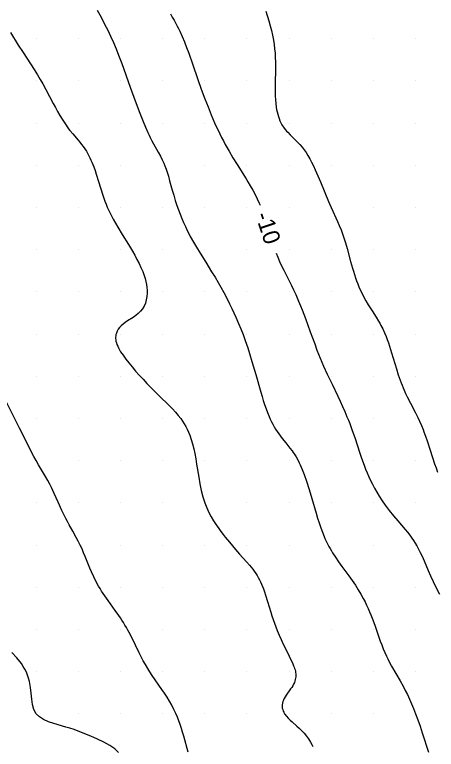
# Model space of a CAD drawing. Extents: x 2602990 to 2605851, y 618069 to 619180.
# Drawn here: x 2604362.4 to 2604412.5, y 618490.8 to 618577.9 of the extents above; entities that cross this region are included whole.
import ezdxf

# ---------------------------------------------------------------- set-up
doc = ezdxf.new("R2010")
doc.units = 0
for name, color, linetype in [('Default', 7, 'Continuous'), ('DTM Contours Minor', 7, 'Continuous'), ('DTM Contours Minor Text', 7, 'Continuous'), ('Exist DTM Scan Elevation Point', 7, 'Continuous')]:
    doc.layers.add(name, color=color, linetype=linetype)

# ---------------------------------------------------------------- blocks, each defined once
blk = doc.blocks.new('POINT_DISPLAY')
at = {"layer": 'Default'}
blk.add_line((0, 0), (0, 0), dxfattribs=at)

msp = doc.modelspace()

# ---------------------------------------------------------------- linework, layer by layer
at = {"layer": 'DTM Contours Minor'}
for points in [[(2604372.25, 618578.411), (2604372.709, 618577.548), (2604373.12, 618576.752), (2604373.478, 618576.031), (2604373.82, 618575.311), (2604374.154, 618574.566), (2604374.476, 618573.801), (2604374.774, 618573.05), (2604375.146, 618572.059), (2604376.141, 618569.274), (2604376.737, 618567.662), (2604377.298, 618566.192), (2604377.685, 618565.214), (2604377.961, 618564.545), (2604378.241, 618563.901), (2604378.386, 618563.589), (2604378.533, 618563.285), (2604378.722, 618562.919), (2604378.914, 618562.563), (2604379.482, 618561.552), (2604379.737, 618561.084), (2604379.958, 618560.647), (2604380.139, 618560.248), (2604380.272, 618559.926), (2604380.411, 618559.547), (2604380.573, 618559.056), (2604380.679, 618558.706), (2604380.829, 618558.183), (2604381.142, 618557.047), (2604381.311, 618556.451), (2604381.492, 618555.847), (2604381.687, 618555.242), (2604381.87, 618554.722), (2604382.065, 618554.209), (2604382.268, 618553.707), (2604382.479, 618553.218), (2604382.695, 618552.744), (2604382.913, 618552.287), (2604383.096, 618551.924), (2604383.278, 618551.573), (2604383.642, 618550.908), (2604383.999, 618550.289), (2604384.428, 618549.58), (2604385.1, 618548.508), (2604385.806, 618547.396), (2604386.208, 618546.744), (2604386.576, 618546.125), (2604386.906, 618545.547), (2604387.235, 618544.945), (2604387.669, 618544.112), (2604387.935, 618543.58), (2604388.195, 618543.044), (2604388.445, 618542.513), (2604388.683, 618541.992), (2604389.001, 618541.269), (2604389.266, 618540.634), (2604389.531, 618539.958), (2604389.799, 618539.222), (2604390.081, 618538.39), (2604390.298, 618537.711), (2604390.594, 618536.737), (2604391.04, 618535.197), (2604391.638, 618533.101), (2604391.784, 618532.609), (2604391.935, 618532.119), (2604392.092, 618531.636), (2604392.256, 618531.16), (2604392.429, 618530.697), (2604392.611, 618530.248), (2604392.754, 618529.924), (2604392.904, 618529.611), (2604393.059, 618529.307), (2604393.221, 618529.013), (2604393.39, 618528.73), (2604393.564, 618528.456), (2604393.764, 618528.164), (2604393.971, 618527.883), (2604394.18, 618527.611), (2604394.6, 618527.091), (2604395.087, 618526.491), (2604395.355, 618526.143), (2604395.483, 618525.967), (2604395.607, 618525.788), (2604395.817, 618525.457), (2604396.015, 618525.111), (2604396.201, 618524.746), (2604396.321, 618524.488), (2604396.437, 618524.22), (2604396.55, 618523.94), (2604396.773, 618523.349), (2604397.043, 618522.565), (2604397.365, 618521.564), (2604397.688, 618520.507), (2604398.197, 618518.781), (2604398.375, 618518.193), (2604398.557, 618517.614), (2604398.747, 618517.05), (2604398.946, 618516.504), (2604399.144, 618516.009), (2604399.248, 618515.768), (2604399.356, 618515.531), (2604399.468, 618515.298), (2604399.585, 618515.066), (2604399.718, 618514.816), (2604399.858, 618514.567), (2604400.005, 618514.319), (2604400.157, 618514.072), (2604400.482, 618513.574), (2604400.863, 618513.023), (2604401.265, 618512.464), (2604402.087, 618511.338), (2604402.486, 618510.779), (2604402.862, 618510.225), (2604403.035, 618509.958), (2604403.2, 618509.692), (2604403.51, 618509.167), (2604403.795, 618508.649), (2604403.997, 618508.254), (2604404.187, 618507.862), (2604404.365, 618507.474), (2604404.533, 618507.089), (2604404.691, 618506.708), (2604404.913, 618506.141), (2604405.189, 618505.383), (2604405.65, 618504.065), (2604405.81, 618503.616), (2604405.978, 618503.164), (2604406.156, 618502.711), (2604406.344, 618502.262), (2604406.543, 618501.819), (2604406.686, 618501.523), (2604406.835, 618501.23), (2604407.146, 618500.653), (2604407.642, 618499.786), (2604408.16, 618498.888), (2604408.51, 618498.256), (2604408.765, 618497.771), (2604409.02, 618497.263), (2604409.271, 618496.733), (2604409.519, 618496.18), (2604409.763, 618495.602), (2604410, 618495), (2604410.268, 618494.268), (2604410.528, 618493.511), (2604410.782, 618492.741), (2604411.519, 618490.449)], [(2604392.232, 618578.28), (2604392.577, 618577.121), (2604392.742, 618576.549), (2604392.894, 618575.983), (2604393.029, 618575.419), (2604393.141, 618574.856), (2604393.222, 618574.338), (2604393.282, 618573.82), (2604393.323, 618573.304), (2604393.35, 618572.791), (2604393.364, 618572.281), (2604393.369, 618571.422), (2604393.347, 618569.682), (2604393.345, 618569.197), (2604393.349, 618568.717), (2604393.361, 618568.246), (2604393.384, 618567.786), (2604393.42, 618567.34), (2604393.471, 618566.912), (2604393.518, 618566.615), (2604393.575, 618566.329), (2604393.642, 618566.054), (2604393.718, 618565.79), (2604393.805, 618565.537), (2604393.902, 618565.295), (2604393.977, 618565.133), (2604394.056, 618564.976), (2604394.141, 618564.823), (2604394.231, 618564.675), (2604394.327, 618564.531), (2604394.428, 618564.391), (2604394.553, 618564.229), (2604394.686, 618564.071), (2604394.825, 618563.915), (2604395.122, 618563.607), (2604395.771, 618562.979), (2604396.025, 618562.727), (2604396.28, 618562.459), (2604396.531, 618562.17), (2604396.776, 618561.858), (2604397.006, 618561.526), (2604397.228, 618561.168), (2604397.445, 618560.784), (2604397.658, 618560.375), (2604397.87, 618559.943), (2604398.082, 618559.487), (2604398.399, 618558.774), (2604398.719, 618558.028), (2604399.684, 618555.734), (2604400, 618555), (2604400.73, 618553.365), (2604400.951, 618552.859), (2604401.155, 618552.366), (2604401.339, 618551.884), (2604401.463, 618551.528), (2604401.575, 618551.175), (2604401.679, 618550.825), (2604401.87, 618550.132), (2604402.275, 618548.609), (2604402.497, 618547.832), (2604402.614, 618547.449), (2604402.737, 618547.066), (2604402.866, 618546.688), (2604403, 618546.317), (2604403.139, 618545.952), (2604403.284, 618545.596), (2604403.434, 618545.249), (2604403.643, 618544.802), (2604403.862, 618544.372), (2604404.091, 618543.955), (2604404.385, 618543.462), (2604404.844, 618542.74), (2604405.305, 618542.022), (2604405.603, 618541.535), (2604405.747, 618541.286), (2604405.887, 618541.033), (2604406.104, 618540.607), (2604406.309, 618540.165), (2604406.503, 618539.704), (2604406.643, 618539.34), (2604406.777, 618538.965), (2604406.907, 618538.582), (2604407.155, 618537.797), (2604407.714, 618535.901), (2604407.947, 618535.162), (2604408.16, 618534.546), (2604408.273, 618534.242), (2604408.39, 618533.942), (2604408.512, 618533.644), (2604408.64, 618533.348), (2604408.819, 618532.957), (2604409.006, 618532.57), (2604409.393, 618531.807), (2604409.979, 618530.674), (2604410.265, 618530.095), (2604410.466, 618529.664), (2604410.679, 618529.181), (2604410.885, 618528.676), (2604410.987, 618528.415), (2604411.176, 618527.9), (2604411.362, 618527.364), (2604411.73, 618526.25), (2604412.256, 618524.619), (2604412.418, 618524.133), (2604412.583, 618523.653)], [(2604380.923, 618577.968), (2604381.145, 618577.584), (2604381.36, 618577.2), (2604381.568, 618576.815), (2604381.726, 618576.51), (2604381.879, 618576.204), (2604382.027, 618575.897), (2604382.309, 618575.275), (2604382.577, 618574.635), (2604382.834, 618573.976), (2604383.084, 618573.299), (2604383.525, 618572.044), (2604384.173, 618570.17), (2604384.583, 618569.023), (2604385.012, 618567.872), (2604385.378, 618566.93), (2604385.76, 618565.989), (2604385.959, 618565.52), (2604386.162, 618565.054), (2604386.361, 618564.614), (2604386.563, 618564.178), (2604386.771, 618563.746), (2604386.984, 618563.318), (2604387.202, 618562.894), (2604387.425, 618562.475), (2604387.647, 618562.072), (2604387.873, 618561.673), (2604388.339, 618560.884), (2604388.818, 618560.104), (2604389.889, 618558.396), (2604390.103, 618558.046), (2604390.394, 618557.554), (2604390.679, 618557.054), (2604390.954, 618556.547), (2604391.216, 618556.035), (2604391.463, 618555.519), (2604391.575, 618555.263)], [(2604361.951, 618575.733), (2604362.87, 618574.258), (2604363.445, 618573.359), (2604364.761, 618571.35), (2604365.145, 618570.742), (2604365.48, 618570.186), (2604365.778, 618569.663), (2604366.147, 618568.984), (2604367.026, 618567.329), (2604367.283, 618566.855), (2604367.546, 618566.384), (2604367.812, 618565.922), (2604368.079, 618565.477), (2604368.384, 618564.997), (2604368.538, 618564.768), (2604368.692, 618564.547), (2604368.848, 618564.333), (2604369.006, 618564.127), (2604369.328, 618563.733), (2604369.978, 618562.979), (2604370.185, 618562.73), (2604370.388, 618562.476), (2604370.584, 618562.216), (2604370.773, 618561.948), (2604370.954, 618561.67), (2604371.124, 618561.383), (2604371.256, 618561.14), (2604371.38, 618560.889), (2604371.498, 618560.63), (2604371.612, 618560.365), (2604371.721, 618560.092), (2604371.828, 618559.812), (2604371.976, 618559.397), (2604372.121, 618558.969), (2604372.404, 618558.086), (2604372.905, 618556.469), (2604373.022, 618556.112), (2604373.146, 618555.756), (2604373.279, 618555.399), (2604373.424, 618555.044), (2604373.637, 618554.567), (2604373.872, 618554.091), (2604374.124, 618553.616), (2604374.391, 618553.141), (2604374.669, 618552.667), (2604375.198, 618551.799), (2604375.93, 618550.616), (2604376.411, 618549.817), (2604376.686, 618549.341), (2604376.949, 618548.861), (2604377.198, 618548.381), (2604377.426, 618547.901), (2604377.63, 618547.422), (2604377.805, 618546.947), (2604377.917, 618546.587), (2604378.01, 618546.231), (2604378.081, 618545.879), (2604378.13, 618545.533), (2604378.157, 618545.193), (2604378.16, 618544.86), (2604378.128, 618544.446), (2604378.056, 618544.049), (2604377.944, 618543.672), (2604377.793, 618543.32), (2604377.601, 618542.995), (2604377.369, 618542.701), (2604377.098, 618542.439), (2604376.799, 618542.203), (2604376.481, 618541.986), (2604375.836, 618541.574), (2604375.532, 618541.363), (2604375.299, 618541.177), (2604375.086, 618540.982), (2604374.898, 618540.778), (2604374.737, 618540.565), (2604374.606, 618540.343), (2604374.508, 618540.113), (2604374.463, 618539.962), (2604374.433, 618539.809), (2604374.418, 618539.651), (2604374.418, 618539.491), (2604374.432, 618539.327), (2604374.461, 618539.159), (2604374.511, 618538.966), (2604374.58, 618538.767), (2604374.665, 618538.564), (2604374.767, 618538.354), (2604374.885, 618538.139), (2604375.017, 618537.916), (2604375.298, 618537.489), (2604375.62, 618537.041), (2604375.979, 618536.579), (2604376.368, 618536.104), (2604376.783, 618535.623), (2604377.218, 618535.137), (2604377.673, 618534.646), (2604378.139, 618534.156), (2604378.611, 618533.672), (2604379.556, 618532.724), (2604380.79, 618531.501), (2604381.156, 618531.124), (2604381.503, 618530.747), (2604381.831, 618530.367), (2604382.135, 618529.98), (2604382.351, 618529.677), (2604382.552, 618529.367), (2604382.738, 618529.048), (2604382.909, 618528.719), (2604383.067, 618528.379), (2604383.21, 618528.027), (2604383.388, 618527.514), (2604383.544, 618526.975), (2604383.682, 618526.412), (2604383.805, 618525.828), (2604383.917, 618525.223), (2604384.023, 618524.599), (2604384.276, 618523.043), (2604384.418, 618522.257), (2604384.58, 618521.48), (2604384.771, 618520.724), (2604385, 618520), (2604385.227, 618519.42), (2604385.48, 618518.87), (2604385.756, 618518.349), (2604386.047, 618517.855), (2604386.349, 618517.386), (2604386.657, 618516.942), (2604386.914, 618516.589), (2604387.17, 618516.251), (2604387.423, 618515.928), (2604387.916, 618515.32), (2604388.637, 618514.462), (2604389.105, 618513.928), (2604389.938, 618513.016), (2604390.298, 618512.605), (2604390.491, 618512.373), (2604390.679, 618512.135), (2604390.861, 618511.889), (2604391.037, 618511.634), (2604391.204, 618511.37), (2604391.343, 618511.13), (2604391.476, 618510.882), (2604391.603, 618510.626), (2604391.723, 618510.361), (2604391.838, 618510.088), (2604391.948, 618509.806), (2604392.078, 618509.444), (2604392.202, 618509.069), (2604392.444, 618508.286), (2604392.821, 618507.044), (2604392.958, 618506.615), (2604393.103, 618506.183), (2604393.255, 618505.748), (2604393.416, 618505.312), (2604393.586, 618504.876), (2604393.817, 618504.324), (2604394.058, 618503.78), (2604394.305, 618503.25), (2604394.789, 618502.249), (2604395.209, 618501.391), (2604395.382, 618501.02), (2604395.531, 618500.672), (2604395.594, 618500.505), (2604395.65, 618500.343), (2604395.697, 618500.185), (2604395.735, 618500.03), (2604395.764, 618499.877), (2604395.782, 618499.727), (2604395.791, 618499.552), (2604395.784, 618499.379), (2604395.764, 618499.208), (2604395.729, 618499.039), (2604395.681, 618498.872), (2604395.619, 618498.707), (2604395.529, 618498.512), (2604395.424, 618498.319), (2604395.306, 618498.128), (2604395.18, 618497.938), (2604394.645, 618497.185), (2604394.522, 618496.996), (2604394.412, 618496.808), (2604394.318, 618496.62), (2604394.245, 618496.431), (2604394.195, 618496.241), (2604394.17, 618496.05), (2604394.168, 618495.861), (2604394.19, 618495.672), (2604394.234, 618495.484), (2604394.302, 618495.3), (2604394.35, 618495.197), (2604394.404, 618495.095), (2604394.465, 618494.994), (2604394.533, 618494.893), (2604394.607, 618494.793), (2604394.688, 618494.693), (2604394.884, 618494.475), (2604395.106, 618494.255), (2604395.351, 618494.031), (2604395.913, 618493.539), (2604396.207, 618493.273), (2604396.501, 618492.99), (2604396.788, 618492.687), (2604397.06, 618492.359), (2604397.305, 618492.016), (2604397.531, 618491.648), (2604397.737, 618491.258), (2604397.796, 618491.129)], [(2604393.477, 618549.577), (2604393.653, 618549.128), (2604393.875, 618548.607), (2604394.032, 618548.261), (2604394.361, 618547.577), (2604395.272, 618545.767), (2604395.534, 618545.227), (2604395.779, 618544.699), (2604396.121, 618543.915), (2604396.347, 618543.367), (2604396.543, 618542.875), (2604396.933, 618541.852), (2604397.509, 618540.273), (2604398.032, 618538.828), (2604398.303, 618538.113), (2604398.492, 618537.636), (2604398.686, 618537.161), (2604398.887, 618536.687), (2604399.093, 618536.213), (2604399.522, 618535.265), (2604400.083, 618534.077), (2604400.764, 618532.652), (2604401.047, 618532.046), (2604401.326, 618531.435), (2604401.597, 618530.823), (2604401.856, 618530.212), (2604402.025, 618529.796), (2604402.186, 618529.383), (2604402.492, 618528.56), (2604402.776, 618527.74), (2604403.389, 618525.875), (2604403.543, 618525.417), (2604403.702, 618524.965), (2604403.882, 618524.48), (2604404.069, 618524.003), (2604404.263, 618523.538), (2604404.462, 618523.086), (2604404.666, 618522.648), (2604404.874, 618522.226), (2604405.138, 618521.725), (2604405.409, 618521.246), (2604405.689, 618520.786), (2604406.037, 618520.253), (2604406.404, 618519.73), (2604406.636, 618519.416), (2604406.876, 618519.103), (2604407.376, 618518.475), (2604407.895, 618517.85), (2604408.749, 618516.842), (2604409.026, 618516.504), (2604409.294, 618516.162), (2604409.55, 618515.816), (2604409.756, 618515.518), (2604409.952, 618515.214), (2604410.139, 618514.9), (2604410.35, 618514.514), (2604410.555, 618514.107), (2604410.757, 618513.675), (2604410.994, 618513.137), (2604411.497, 618511.961), (2604411.774, 618511.331), (2604412.075, 618510.679), (2604412.407, 618510.009), (2604412.848, 618509.184)], [(2604383.033, 618490.46), (2604382.497, 618492.335), (2604382.36, 618492.8), (2604382.219, 618493.257), (2604382.073, 618493.706), (2604381.918, 618494.148), (2604381.751, 618494.583), (2604381.569, 618495.012), (2604381.335, 618495.509), (2604381.079, 618495.997), (2604380.806, 618496.479), (2604380.517, 618496.955), (2604380.217, 618497.425), (2604379.907, 618497.889), (2604378.77, 618499.539), (2604378.496, 618499.953), (2604378.232, 618500.371), (2604377.96, 618500.829), (2604377.702, 618501.29), (2604377.457, 618501.752), (2604377.221, 618502.212), (2604376.325, 618504.034), (2604376.025, 618504.622), (2604375.871, 618504.909), (2604375.703, 618505.209), (2604375.531, 618505.505), (2604375.356, 618505.795), (2604375.175, 618506.082), (2604374.991, 618506.365), (2604374.803, 618506.645), (2604374.381, 618507.244), (2604373.517, 618508.429), (2604373.127, 618508.982), (2604372.938, 618509.263), (2604372.753, 618509.547), (2604372.573, 618509.835), (2604372.399, 618510.129), (2604372.248, 618510.398), (2604372.103, 618510.671), (2604371.962, 618510.949), (2604371.825, 618511.232), (2604371.561, 618511.814), (2604371.372, 618512.259), (2604370.817, 618513.627), (2604370.628, 618514.08), (2604370.434, 618514.527), (2604370.216, 618514.995), (2604369.99, 618515.454), (2604369.755, 618515.905), (2604369.342, 618516.656), (2604368.923, 618517.402), (2604368.718, 618517.776), (2604368.519, 618518.152), (2604368.36, 618518.464), (2604368.056, 618519.094), (2604367.617, 618520.058), (2604367.141, 618521.113), (2604366.973, 618521.471), (2604366.797, 618521.831), (2604366.611, 618522.194), (2604366.363, 618522.649), (2604366.101, 618523.108), (2604365.274, 618524.518), (2604365, 618525), (2604364.724, 618525.506), (2604364.455, 618526.018), (2604363.927, 618527.061), (2604363.028, 618528.865), (2604361.51, 618531.862)], [(2604374.75, 618490.414), (2604374.315, 618490.826), (2604373.732, 618491.23), (2604373.039, 618491.622), (2604372.273, 618491.998), (2604371.47, 618492.352), (2604370.972, 618492.558), (2604370.475, 618492.753), (2604369.979, 618492.938), (2604369.484, 618493.112), (2604368.991, 618493.275), (2604368.499, 618493.427), (2604367.093, 618493.835), (2604366.448, 618494.052), (2604365.871, 618494.305), (2604365.381, 618494.614), (2604365, 618495), (2604364.729, 618495.502), (2604364.563, 618496.088), (2604364.464, 618496.736), (2604364.396, 618497.424), (2604364.32, 618498.128), (2604364.2, 618498.827), (2604364.103, 618499.198), (2604363.982, 618499.561), (2604363.836, 618499.917), (2604363.664, 618500.265), (2604363.466, 618500.607), (2604363.241, 618500.942), (2604362.707, 618501.61), (2604362.108, 618502.265)]]:
    msp.add_lwpolyline(points, dxfattribs=at)

# ---------------------------------------------------------------- block references
at = {"layer": 'Exist DTM Scan Elevation Point', "xscale": 1.3123333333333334, "yscale": 1.3123333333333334}
for p in [(2604365, 618575), (2604370, 618575), (2604375, 618575), (2604380, 618575), (2604385, 618575), (2604390, 618575), (2604395, 618575), (2604400, 618575), (2604405, 618575), (2604410, 618575), (2604365, 618570), (2604370, 618570), (2604375, 618570), (2604380, 618570), (2604385, 618570), (2604390, 618570), (2604395, 618570), (2604400, 618570), (2604405, 618570), (2604410, 618570), (2604365, 618565), (2604370, 618565), (2604375, 618565), (2604380, 618565), (2604385, 618565), (2604390, 618565), (2604395, 618565), (2604400, 618565), (2604405, 618565), (2604410, 618565), (2604365, 618560), (2604370, 618560), (2604375, 618560), (2604380, 618560), (2604385, 618560), (2604390, 618560), (2604395, 618560), (2604400, 618560), (2604405, 618560), (2604410, 618560), (2604365, 618555), (2604370, 618555), (2604375, 618555), (2604380, 618555), (2604385, 618555), (2604390, 618555), (2604395, 618555), (2604400, 618555), (2604405, 618555), (2604410, 618555), (2604365, 618550), (2604370, 618550), (2604375, 618550), (2604380, 618550), (2604385, 618550), (2604390, 618550), (2604395, 618550), (2604400, 618550), (2604405, 618550), (2604410, 618550), (2604365, 618545), (2604370, 618545), (2604375, 618545), (2604380, 618545), (2604385, 618545), (2604390, 618545), (2604395, 618545), (2604400, 618545), (2604405, 618545), (2604410, 618545), (2604365, 618540), (2604370, 618540), (2604375, 618540), (2604380, 618540), (2604385, 618540), (2604390, 618540), (2604395, 618540), (2604400, 618540), (2604405, 618540), (2604410, 618540), (2604365, 618535), (2604370, 618535), (2604375, 618535), (2604380, 618535), (2604385, 618535), (2604390, 618535), (2604395, 618535), (2604400, 618535), (2604405, 618535), (2604410, 618535), (2604365, 618530), (2604370, 618530), (2604375, 618530), (2604380, 618530), (2604385, 618530), (2604390, 618530), (2604395, 618530), (2604400, 618530), (2604405, 618530), (2604410, 618530), (2604365, 618525), (2604370, 618525), (2604375, 618525), (2604380, 618525), (2604385, 618525), (2604390, 618525), (2604395, 618525), (2604400, 618525), (2604405, 618525), (2604410, 618525), (2604365, 618520), (2604370, 618520), (2604375, 618520), (2604380, 618520), (2604385, 618520), (2604390, 618520), (2604395, 618520), (2604400, 618520), (2604405, 618520), (2604410, 618520), (2604365, 618515), (2604370, 618515), (2604375, 618515), (2604380, 618515), (2604385, 618515), (2604390, 618515), (2604395, 618515), (2604400, 618515), (2604405, 618515), (2604410, 618515), (2604365, 618510), (2604370, 618510), (2604375, 618510), (2604380, 618510), (2604385, 618510), (2604390, 618510), (2604395, 618510), (2604400, 618510), (2604405, 618510), (2604410, 618510), (2604365, 618505), (2604370, 618505), (2604375, 618505), (2604380, 618505), (2604385, 618505), (2604390, 618505), (2604395, 618505), (2604400, 618505), (2604405, 618505), (2604410, 618505), (2604365, 618500), (2604370, 618500), (2604375, 618500), (2604380, 618500), (2604385, 618500), (2604390, 618500), (2604395, 618500), (2604400, 618500), (2604405, 618500), (2604410, 618500), (2604365, 618495), (2604370, 618495), (2604375, 618495), (2604380, 618495), (2604385, 618495), (2604390, 618495), (2604395, 618495), (2604400, 618495), (2604405, 618495), (2604410, 618495)]:
    msp.add_blockref('POINT_DISPLAY', p, dxfattribs=at)

# ---------------------------------------------------------------- texts
at = {"layer": 'DTM Contours Minor Text'}
msp.add_text('-10', height=2, rotation=288.49463, dxfattribs=at).set_placement((2604390.947, 618554.126))

doc.saveas('drawing.dxf')
